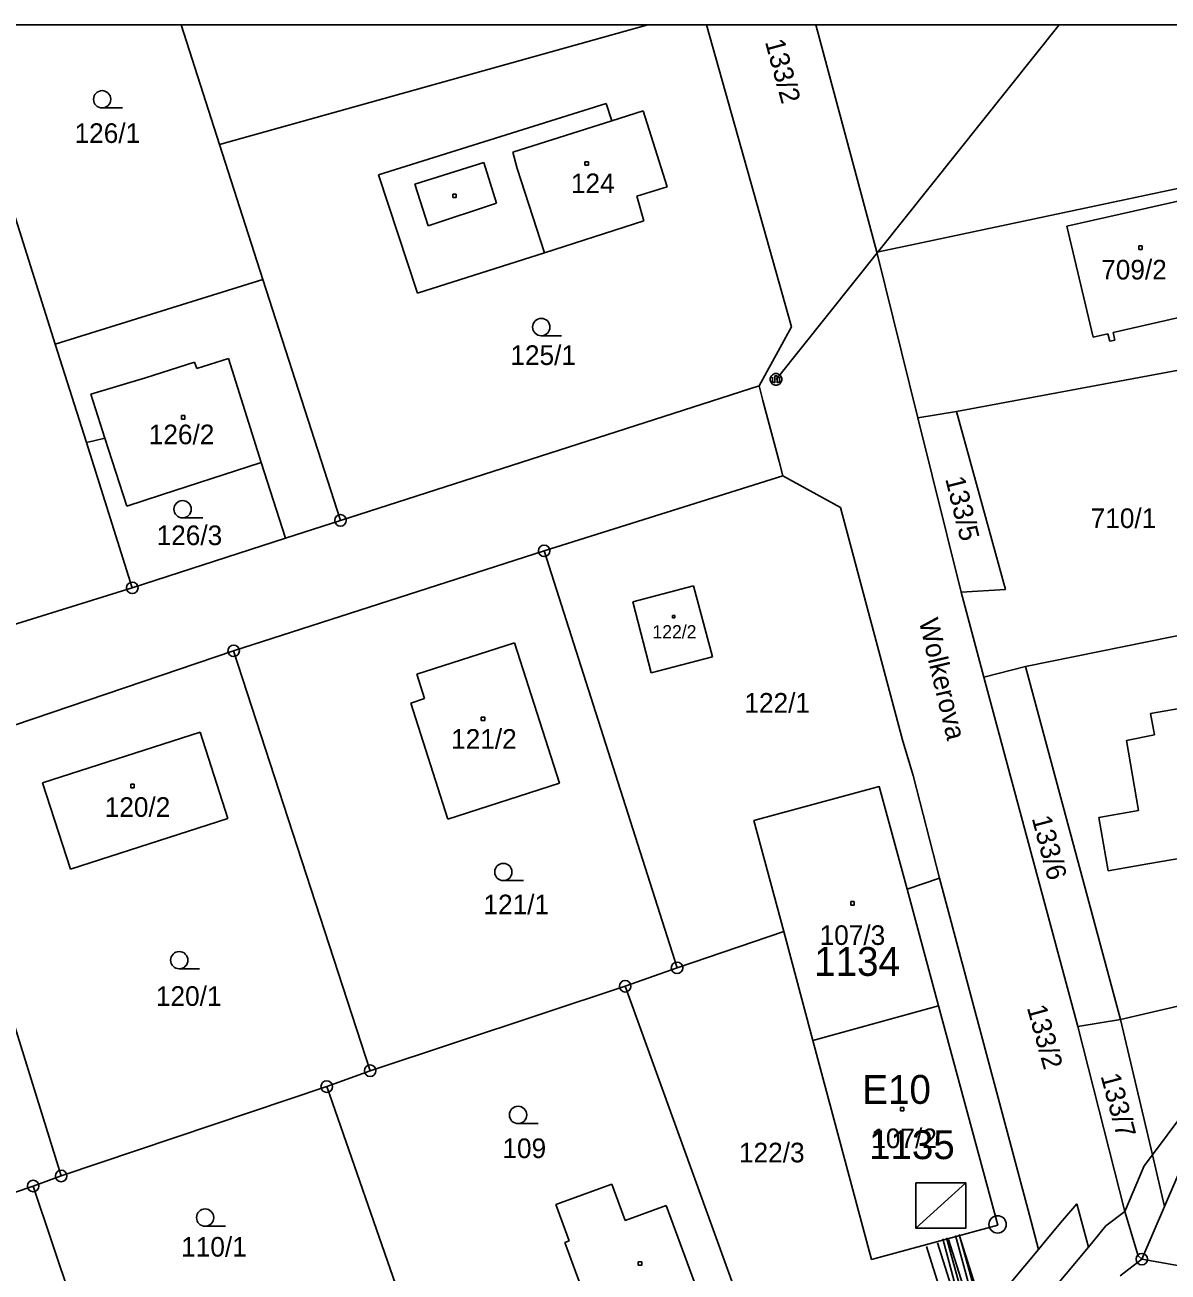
# Model space of a CAD drawing. Extents: x -468021 to -466942, y -1130484 to -1128584.
# Drawn here: x -467286.3 to -467187.2, y -1128692 to -1128583.9 of the extents above; entities that cross this region are included whole.
import ezdxf

# ---------------------------------------------------------------- set-up
doc = ezdxf.new("R2010")
doc.units = 0
for name, color, linetype in [('16-PLÁN-DPST', 7, 'Continuous'), ('21-Označení-odběrného-místa', 7, 'Continuous'), ('22-Odběrná místa-šrafy', 7, 'Continuous'), ('25-Popisná-čísla', 7, 'Continuous'), ('28-Topný kanál', 7, 'Continuous'), ('Default', 7, 'Continuous'), ('DKM', 7, 'Continuous'), ('TUV_SKUTEČNOST', 7, 'Continuous'), ('UT_PLÁN_předizolované potrubí', 7, 'Continuous'), ('UT_SKUTEČNOST_staré', 7, 'Continuous')]:
    doc.layers.add(name, color=color, linetype=linetype)

# ---------------------------------------------------------------- blocks, each defined once
blk = doc.blocks.new('VYM10')
at = {"layer": '16-PLÁN-DPST'}
blk.add_line((0.027, 0.0246), (-0.0237, -0.0216), dxfattribs=at)
for points in [[(0.027, 0.0246), (-0.0237, -0.0216), (0.027, -0.0216), (0.027, 0.0246)], [(0.027, 0.0246), (-0.0237, 0.0246), (-0.0237, -0.0216), (0.027, 0.0246)]]:
    blk.add_lwpolyline(points, dxfattribs=at)
blk.add_lwpolyline([(-0.0237, -0.0216), (0.027, -0.0216), (0.027, 0.0246), (-0.0237, 0.0246)], close=True, dxfattribs=at)

msp = doc.modelspace()

# ---------------------------------------------------------------- linework, layer by layer
at = {"layer": '22-Odběrná místa-šrafy'}
for p, q in [((-467220.5, -1128662.47), (-467217.97, -1128671.91)), ((-467217.97, -1128671.91), (-467207.08, -1128668.93)), ((-467207.08, -1128668.93), (-467217.97, -1128671.91))]:
    msp.add_line(p, q, dxfattribs=at)
for points in [[(-467207.08, -1128668.93), (-467209.81, -1128658.82), (-467212.22, -1128649.91), (-467223.08, -1128652.85), (-467220.5, -1128662.47)], [(-467217.97, -1128671.91), (-467212.88, -1128690.89), (-467201.95, -1128687.91), (-467207.08, -1128668.93)]]:
    msp.add_lwpolyline(points, dxfattribs=at)
at = {"layer": '28-Topný kanál'}
for points in [[(-467205.28, -1128688.73), (-467203.91, -1128693.71), (-467217.41, -1128698.68), (-467214.04, -1128707.85)], [(-467206.72, -1128689.12), (-467205.72, -1128692.79), (-467219.33, -1128697.79), (-467215.93, -1128707.06)]]:
    msp.add_lwpolyline(points, dxfattribs=at)
at = {"layer": 'Default'}
msp.add_lwpolyline([(-468020.6, -1128583.91), (-466941.68, -1128583.91), (-466941.68, -1130484.41), (-468020.6, -1130484.41)], close=True, dxfattribs=at)
at = {"layer": 'DKM'}
for p, q in [((-467292.41, -1128583.91), (-467283.66, -1128611.58)), ((-467269.41, -1128594.27), (-467272.74, -1128583.91)), ((-467232.27, -1128583.91), (-467269.41, -1128594.27)), ((-467219.84, -1128610.08), (-467227.19, -1128583.91)), ((-467196.63, -1128583.91), (-467221.17, -1128614.63)), ((-467212.42, -1128603.61), (-467217.72, -1128583.91)), ((-467279.59, -1128591.11), (-467277.84, -1128591.11)), ((-467255.63, -1128596.9), (-467235.88, -1128590.71)), ((-467235.88, -1128590.71), (-467235.4, -1128592.22)), ((-467235.4, -1128592.22), (-467232.7, -1128591.37)), ((-467232.7, -1128591.37), (-467230.62, -1128597.93)), ((-467244, -1128594.95), (-467235.4, -1128592.22)), ((-467265.65, -1128605.96), (-467269.41, -1128594.27)), ((-467252.47, -1128597.71), (-467246.51, -1128595.84)), ((-467246.51, -1128595.84), (-467245.41, -1128599.36)), ((-467243.61, -1128596.36), (-467244, -1128594.95)), ((-467237.74, -1128595.77), (-467237.44, -1128595.77)), ((-467237.74, -1128596.07), (-467237.74, -1128595.77)), ((-467237.44, -1128595.77), (-467237.44, -1128596.07)), ((-467255.63, -1128596.9), (-467252.25, -1128607.17)), ((-467241.24, -1128603.65), (-467243.61, -1128596.36)), ((-467237.44, -1128596.07), (-467237.74, -1128596.07)), ((-467251.33, -1128601.32), (-467252.47, -1128597.71)), ((-467230.62, -1128597.93), (-467233.23, -1128598.76)), ((-467183.9, -1128597.56), (-467209.39, -1128602.97)), ((-467249.19, -1128598.57), (-467248.89, -1128598.57)), ((-467249.19, -1128598.87), (-467249.19, -1128598.57)), ((-467248.89, -1128598.87), (-467249.19, -1128598.87)), ((-467248.89, -1128598.57), (-467248.89, -1128598.87)), ((-467233.23, -1128598.76), (-467232.63, -1128600.9)), ((-467185.56, -1128599), (-467195.97, -1128601.35)), ((-467245.41, -1128599.36), (-467251.33, -1128601.32)), ((-467241.24, -1128603.65), (-467232.63, -1128600.9)), ((-467195.97, -1128601.35), (-467193.67, -1128610.97)), ((-467209.39, -1128602.97), (-467212.42, -1128603.61)), ((-467189.72, -1128603.06), (-467189.42, -1128603.06)), ((-467189.72, -1128603.36), (-467189.72, -1128603.06)), ((-467189.42, -1128603.36), (-467189.72, -1128603.36)), ((-467189.42, -1128603.06), (-467189.42, -1128603.36)), ((-467252.25, -1128607.17), (-467241.24, -1128603.65)), ((-467208.86, -1128617.97), (-467212.42, -1128603.61)), ((-467265.65, -1128605.96), (-467283.66, -1128611.58)), ((-467258.93, -1128626.85), (-467265.65, -1128605.96)), ((-467159.2, -1128608.79), (-467205.52, -1128617.4)), ((-467191.95, -1128610.58), (-467183.35, -1128608.6)), ((-467241.52, -1128610.85), (-467239.77, -1128610.85)), ((-467222.63, -1128615.2), (-467219.84, -1128610.08)), ((-467193.67, -1128610.97), (-467192.39, -1128610.68)), ((-467192.39, -1128610.68), (-467192.24, -1128611.33)), ((-467191.8, -1128611.23), (-467191.95, -1128610.58)), ((-467280.96, -1128620.11), (-467283.66, -1128611.58)), ((-467192.24, -1128611.33), (-467191.8, -1128611.23)), ((-467275.83, -1128614.49), (-467271.59, -1128613.15)), ((-467271.59, -1128613.15), (-467271.39, -1128613.7)), ((-467271.39, -1128613.7), (-467268.63, -1128612.83)), ((-467268.63, -1128612.83), (-467265.81, -1128621.84)), ((-467221.67, -1128614.53), (-467221.57, -1128614.33)), ((-467221.57, -1128614.33), (-467221.47, -1128614.23)), ((-467221.47, -1128614.23), (-467221.27, -1128614.13)), ((-467221.27, -1128614.13), (-467221.07, -1128614.13)), ((-467221.27, -1128614.93), (-467221.27, -1128614.33)), ((-467221.27, -1128614.33), (-467221.07, -1128614.33)), ((-467221.07, -1128614.13), (-467220.87, -1128614.23)), ((-467221.07, -1128614.33), (-467221.07, -1128614.93)), ((-467220.87, -1128614.23), (-467220.77, -1128614.33)), ((-467220.77, -1128614.33), (-467220.67, -1128614.53)), ((-467280.58, -1128615.92), (-467275.83, -1128614.49)), ((-467258.93, -1128626.85), (-467222.63, -1128615.2)), ((-467222.63, -1128615.2), (-467222.3, -1128616.45)), ((-467221.67, -1128614.73), (-467221.67, -1128614.53)), ((-467221.57, -1128614.93), (-467221.67, -1128614.73)), ((-467221.47, -1128615.03), (-467221.57, -1128614.93)), ((-467221.47, -1128614.43), (-467221.47, -1128614.83)), ((-467221.47, -1128614.83), (-467221.27, -1128614.93)), ((-467221.27, -1128615.13), (-467221.47, -1128615.03)), ((-467221.07, -1128615.13), (-467221.27, -1128615.13)), ((-467221.07, -1128614.93), (-467220.87, -1128614.83)), ((-467220.87, -1128615.03), (-467221.07, -1128615.13)), ((-467220.87, -1128614.83), (-467220.87, -1128614.43)), ((-467220.77, -1128614.93), (-467220.87, -1128615.03)), ((-467220.67, -1128614.73), (-467220.77, -1128614.93)), ((-467220.67, -1128614.53), (-467220.67, -1128614.73)), ((-467279.35, -1128619.71), (-467280.58, -1128615.92)), ((-467222.3, -1128616.45), (-467220.9, -1128621.74)), ((-467205.52, -1128617.4), (-467208.86, -1128617.97)), ((-467205.52, -1128617.4), (-467201.27, -1128632.83)), ((-467272.71, -1128617.77), (-467272.41, -1128617.77)), ((-467272.71, -1128618.07), (-467272.71, -1128617.77)), ((-467272.41, -1128618.07), (-467272.71, -1128618.07)), ((-467272.41, -1128617.77), (-467272.41, -1128618.07)), ((-467208.86, -1128617.97), (-467205.12, -1128633.06)), ((-467280.31, -1128619.95), (-467279.35, -1128619.71)), ((-467279.35, -1128619.71), (-467277.44, -1128625.61)), ((-467280.96, -1128620.11), (-467280.31, -1128619.95)), ((-467276.98, -1128632.69), (-467280.96, -1128620.11)), ((-467265.81, -1128621.84), (-467274.45, -1128624.64)), ((-467263.69, -1128628.39), (-467265.81, -1128621.84)), ((-467220.9, -1128621.74), (-467220.57, -1128622.99)), ((-467241.27, -1128629.49), (-467220.57, -1128622.99)), ((-467220.57, -1128622.99), (-467215.57, -1128625.74)), ((-467277.44, -1128625.61), (-467274.45, -1128624.64)), ((-467215.57, -1128625.74), (-467210.17, -1128645.98)), ((-467272.62, -1128626.63), (-467270.87, -1128626.63)), ((-467258.93, -1128626.85), (-467263.69, -1128628.39)), ((-467263.69, -1128628.39), (-467276.98, -1128632.69)), ((-467268.19, -1128638.15), (-467241.27, -1128629.49)), ((-467241.27, -1128629.49), (-467229.75, -1128665.62)), ((-467296.04, -1128638.6), (-467276.98, -1128632.69)), ((-467233.59, -1128633.91), (-467228.31, -1128632.51)), ((-467228.31, -1128632.51), (-467226.67, -1128638.66)), ((-467201.27, -1128632.83), (-467205.12, -1128633.06)), ((-467205.12, -1128633.06), (-467203.14, -1128640.43)), ((-467231.98, -1128640.05), (-467233.59, -1128633.91)), ((-467230.14, -1128635.09), (-467229.94, -1128635.09)), ((-467230.14, -1128635.29), (-467230.14, -1128635.09)), ((-467229.94, -1128635.29), (-467230.14, -1128635.29)), ((-467229.94, -1128635.09), (-467229.94, -1128635.29)), ((-467199.55, -1128639.52), (-467177.07, -1128634.93)), ((-467252.31, -1128640.18), (-467243.85, -1128637.45)), ((-467243.85, -1128637.45), (-467239.93, -1128649.62)), ((-467294.52, -1128647.08), (-467268.19, -1128638.15)), ((-467268.19, -1128638.15), (-467256.36, -1128674.54)), ((-467226.67, -1128638.66), (-467231.98, -1128640.05)), ((-467251.64, -1128642.28), (-467252.31, -1128640.18)), ((-467199.55, -1128639.52), (-467203.14, -1128640.43)), ((-467199.55, -1128639.52), (-467191.29, -1128670.11)), ((-467203.14, -1128640.43), (-467195, -1128670.72)), ((-467252.83, -1128642.7), (-467251.64, -1128642.28)), ((-467249.61, -1128652.73), (-467252.83, -1128642.7)), ((-467183.19, -1128642.63), (-467188.69, -1128643.59)), ((-467246.72, -1128643.9), (-467246.42, -1128643.9)), ((-467246.72, -1128644.2), (-467246.72, -1128643.9)), ((-467246.42, -1128644.2), (-467246.72, -1128644.2)), ((-467246.42, -1128643.9), (-467246.42, -1128644.2)), ((-467188.69, -1128643.59), (-467188.36, -1128645.44)), ((-467284.76, -1128649.58), (-467271.09, -1128645.2)), ((-467271.09, -1128645.2), (-467268.7, -1128652.68)), ((-467188.36, -1128645.44), (-467190.77, -1128645.92)), ((-467210.17, -1128645.98), (-467209.29, -1128648.95)), ((-467190.77, -1128645.92), (-467189.75, -1128651.99)), ((-467294.52, -1128647.08), (-467283.14, -1128683.66)), ((-467209.29, -1128648.95), (-467206.99, -1128657.86)), ((-467282.34, -1128657.06), (-467284.76, -1128649.58)), ((-467277.11, -1128649.72), (-467276.81, -1128649.72)), ((-467277.11, -1128650.02), (-467277.11, -1128649.72)), ((-467276.81, -1128650.02), (-467277.11, -1128650.02)), ((-467276.81, -1128649.72), (-467276.81, -1128650.02)), ((-467239.93, -1128649.62), (-467249.61, -1128652.73)), ((-467223.08, -1128652.85), (-467212.22, -1128649.91)), ((-467212.22, -1128649.91), (-467209.81, -1128658.82)), ((-467189.75, -1128651.99), (-467193.18, -1128652.59)), ((-467268.7, -1128652.68), (-467282.34, -1128657.06)), ((-467220.5, -1128662.47), (-467223.08, -1128652.85)), ((-467193.18, -1128652.59), (-467192.37, -1128657.22)), ((-467188.94, -1128656.62), (-467177.72, -1128654.65)), ((-467192.37, -1128657.22), (-467188.94, -1128656.62)), ((-467244.81, -1128658.07), (-467243.06, -1128658.07)), ((-467206.99, -1128657.86), (-467209.81, -1128658.82)), ((-467206.99, -1128657.86), (-467199.2, -1128687.05)), ((-467209.81, -1128658.82), (-467207.08, -1128668.93)), ((-467214.69, -1128659.88), (-467214.39, -1128659.88)), ((-467214.69, -1128660.18), (-467214.69, -1128659.88)), ((-467214.39, -1128660.18), (-467214.69, -1128660.18)), ((-467214.39, -1128659.88), (-467214.39, -1128660.18)), ((-467229.75, -1128665.62), (-467220.5, -1128662.47)), ((-467217.97, -1128671.91), (-467220.5, -1128662.47)), ((-467272.91, -1128665.71), (-467271.16, -1128665.71)), ((-467229.75, -1128665.62), (-467234.25, -1128667.22)), ((-467234.25, -1128667.22), (-467256.36, -1128674.54)), ((-467221.6, -1128702.13), (-467234.25, -1128667.22)), ((-467176.84, -1128666.7), (-467191.29, -1128670.11)), ((-467207.08, -1128668.93), (-467217.97, -1128671.91)), ((-467201.95, -1128687.91), (-467207.08, -1128668.93)), ((-467191.29, -1128670.11), (-467195, -1128670.72)), ((-467188.54, -1128681.84), (-467191.29, -1128670.11)), ((-467195, -1128670.72), (-467190.93, -1128686.73)), ((-467217.97, -1128671.91), (-467212.88, -1128690.89)), ((-467256.36, -1128674.54), (-467260.12, -1128675.92)), ((-467260.12, -1128675.92), (-467283.14, -1128683.66)), ((-467260.12, -1128675.92), (-467247.63, -1128711.7)), ((-467188.54, -1128681.84), (-467184.23, -1128676.05)), ((-467210.39, -1128677.73), (-467210.09, -1128677.73)), ((-467210.39, -1128678.03), (-467210.39, -1128677.73)), ((-467210.09, -1128678.03), (-467210.39, -1128678.03)), ((-467210.09, -1128677.73), (-467210.09, -1128678.03)), ((-467243.53, -1128679.12), (-467241.78, -1128679.12)), ((-467188.54, -1128681.84), (-467189.24, -1128682.79)), ((-467188.54, -1128681.84), (-467187.49, -1128686.3)), ((-467185.51, -1128681.73), (-467187.49, -1128686.3)), ((-467189.24, -1128682.79), (-467190.93, -1128686.73)), ((-467285.57, -1128684.53), (-467309.74, -1128692.76)), ((-467283.14, -1128683.66), (-467285.57, -1128684.53)), ((-467273.26, -1128721.11), (-467285.57, -1128684.53)), ((-467240.25, -1128686.14), (-467235.41, -1128684.38)), ((-467235.41, -1128684.38), (-467234.26, -1128687.53)), ((-467239.1, -1128689.29), (-467240.25, -1128686.14)), ((-467234.26, -1128687.53), (-467230.68, -1128686.22)), ((-467230.68, -1128686.22), (-467227.17, -1128695.76)), ((-467196.32, -1128687.53), (-467195.1, -1128686.08)), ((-467195.1, -1128686.08), (-467194.09, -1128689.82)), ((-467190.93, -1128686.73), (-467192.57, -1128687.98)), ((-467190.93, -1128686.73), (-467189.76, -1128690.59)), ((-467189.45, -1128690.87), (-467187.49, -1128686.3)), ((-467199.2, -1128687.05), (-467198.41, -1128690.02)), ((-467197.8, -1128689.29), (-467196.32, -1128687.53)), ((-467270.66, -1128688.02), (-467268.91, -1128688.02)), ((-467212.88, -1128690.89), (-467201.95, -1128687.91)), ((-467194.09, -1128689.82), (-467192.57, -1128687.98)), ((-467239.48, -1128689.43), (-467239.1, -1128689.29)), ((-467235.94, -1128698.98), (-467239.48, -1128689.43)), ((-467205.53, -1128703.51), (-467194.09, -1128689.82)), ((-467202.75, -1128695.2), (-467198.41, -1128690.02)), ((-467198.41, -1128690.02), (-467197.8, -1128689.29)), ((-467233.11, -1128691.09), (-467232.81, -1128691.09)), ((-467233.11, -1128691.39), (-467233.11, -1128691.09)), ((-467232.81, -1128691.09), (-467232.81, -1128691.39)), ((-467191.34, -1128692.31), (-467189.45, -1128690.87)), ((-467189.76, -1128690.59), (-467189.45, -1128690.87)), ((-467189.45, -1128690.87), (-467183.75, -1128691.88)), ((-467232.81, -1128691.39), (-467233.11, -1128691.39))]:
    msp.add_line(p, q, dxfattribs=at)
for centre, radius in [((-467279.59, -1128590.36), 0.75), ((-467241.52, -1128610.1), 0.75), ((-467272.62, -1128625.88), 0.75), ((-467258.93, -1128626.85), 0.5), ((-467258.93, -1128626.85), 0.01), ((-467241.27, -1128629.49), 0.5), ((-467241.27, -1128629.49), 0.01), ((-467276.98, -1128632.69), 0.5), ((-467276.98, -1128632.69), 0.01), ((-467268.19, -1128638.15), 0.5), ((-467268.19, -1128638.15), 0.01), ((-467244.81, -1128657.32), 0.75), ((-467272.91, -1128664.96), 0.75), ((-467229.75, -1128665.62), 0.5), ((-467229.75, -1128665.62), 0.01), ((-467234.25, -1128667.22), 0.5), ((-467234.25, -1128667.22), 0.01), ((-467256.36, -1128674.54), 0.5), ((-467256.36, -1128674.54), 0.01), ((-467260.12, -1128675.92), 0.5), ((-467260.12, -1128675.92), 0.01), ((-467243.53, -1128678.37), 0.75), ((-467283.14, -1128683.66), 0.5), ((-467285.57, -1128684.53), 0.5), ((-467285.57, -1128684.53), 0.01), ((-467283.14, -1128683.66), 0.01), ((-467270.66, -1128687.27), 0.75), ((-467201.96, -1128687.86), 0.75), ((-467201.96, -1128687.86), 0.01), ((-467189.45, -1128690.87), 0.5), ((-467189.45, -1128690.87), 0.01)]:
    msp.add_circle(centre, radius, dxfattribs=at)
at = {"layer": 'TUV_SKUTEČNOST'}
for points in [[(-467208.12, -1128689.76), (-467206.9, -1128693.63), (-467216.77, -1128697.4), (-467212.82, -1128707.28), (-467242.03, -1128727.32), (-467246.25, -1128727.4)], [(-467207.17, -1128689.46), (-467205.66, -1128694.23), (-467215.47, -1128697.98), (-467211.59, -1128707.65), (-467241.72, -1128728.31), (-467246.23, -1128728.4)]]:
    msp.add_lwpolyline(points, dxfattribs=at)
at = {"layer": 'UT_PLÁN_předizolované potrubí'}
for points in [[(-467205.62, -1128688.82), (-467204.33, -1128693.5), (-467217.85, -1128698.47), (-467214.25, -1128707.61), (-467244.97, -1128718.87), (-467245.03, -1128731.39), (-467246.23, -1128731.39)], [(-467206.39, -1128689.03), (-467205.29, -1128693), (-467218.89, -1128698), (-467215.29, -1128707.14), (-467245.77, -1128718.31), (-467245.82, -1128730.6), (-467246.23, -1128730.6)]]:
    msp.add_lwpolyline(points, dxfattribs=at)
at = {"layer": 'UT_SKUTEČNOST_staré'}
for points in [[(-467205.26, -1128688.86), (-467203.19, -1128695.43), (-467212.85, -1128699.12), (-467209.14, -1128708.39), (-467241.08, -1128730.3), (-467246.19, -1128730.4)], [(-467206.22, -1128689.16), (-467204.42, -1128694.83), (-467214.16, -1128698.55), (-467210.36, -1128708.02), (-467241.4, -1128729.3), (-467246.21, -1128729.4)]]:
    msp.add_lwpolyline(points, dxfattribs=at)

# ---------------------------------------------------------------- block references
at = {"layer": '16-PLÁN-DPST', "xscale": 84.9999999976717, "yscale": 85.00000000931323}
msp.add_blockref('VYM10', (-467207.02, -1128686.35), dxfattribs=at)

# ---------------------------------------------------------------- texts
at = {"layer": '21-Označení-odběrného-místa'}
msp.add_text('E10', height=2.5, dxfattribs=at).set_placement((-467213.69, -1128677.41))
at = {"layer": '25-Popisná-čísla'}
for s, p in [('1134', (-467217.86, -1128666.32)), ('1135', (-467213.11, -1128682.2))]:
    msp.add_text(s, height=2.5, dxfattribs=at).set_placement(p)
at = {"layer": 'DKM'}
for s, rotation, p in [('133/2', 285.2058, (-467222.14, -1128585.37)), ('133/5', 283.8984, (-467206.51, -1128623.24)), ('Wolkerova', 283.3536, (-467208.8, -1128635.56)), ('133/6', 284.8144, (-467199.01, -1128652.65)), ('133/2', 285.5017, (-467199.43, -1128669.07)), ('133/7', 284.9756, (-467193.04, -1128674.99))]:
    msp.add_text(s, height=1.7, rotation=rotation, dxfattribs=at).set_placement(p)
for s, height, p in [('126/1', 1.7, (-467281.98, -1128594.14)), ('124', 1.7, (-467238.95, -1128598.49)), ('709/2', 1.7, (-467192.98, -1128605.97)), ('125/1', 1.7, (-467244.2, -1128613.38)), ('126/2', 1.7, (-467275.55, -1128620.25)), ('710/1', 1.7, (-467193.89, -1128627.51)), ('126/3', 1.7, (-467274.87, -1128628.99)), ('122/2', 1.14, (-467231.88, -1128637.07)), ('122/1', 1.7, (-467223.91, -1128643.51)), ('121/2', 1.7, (-467249.34, -1128646.64)), ('120/2', 1.7, (-467279.37, -1128652.54)), ('121/1', 1.7, (-467246.53, -1128660.98)), ('107/3', 1.7, (-467217.39, -1128663.64)), ('120/1', 1.7, (-467274.93, -1128668.92)), ('107/2', 1.7, (-467212.91, -1128681.25)), ('109', 1.7, (-467244.89, -1128682.11)), ('122/3', 1.7, (-467224.38, -1128682.48)), ('110/1', 1.7, (-467272.74, -1128690.65))]:
    msp.add_text(s, height=height, dxfattribs=at).set_placement(p)

doc.saveas('drawing.dxf')
